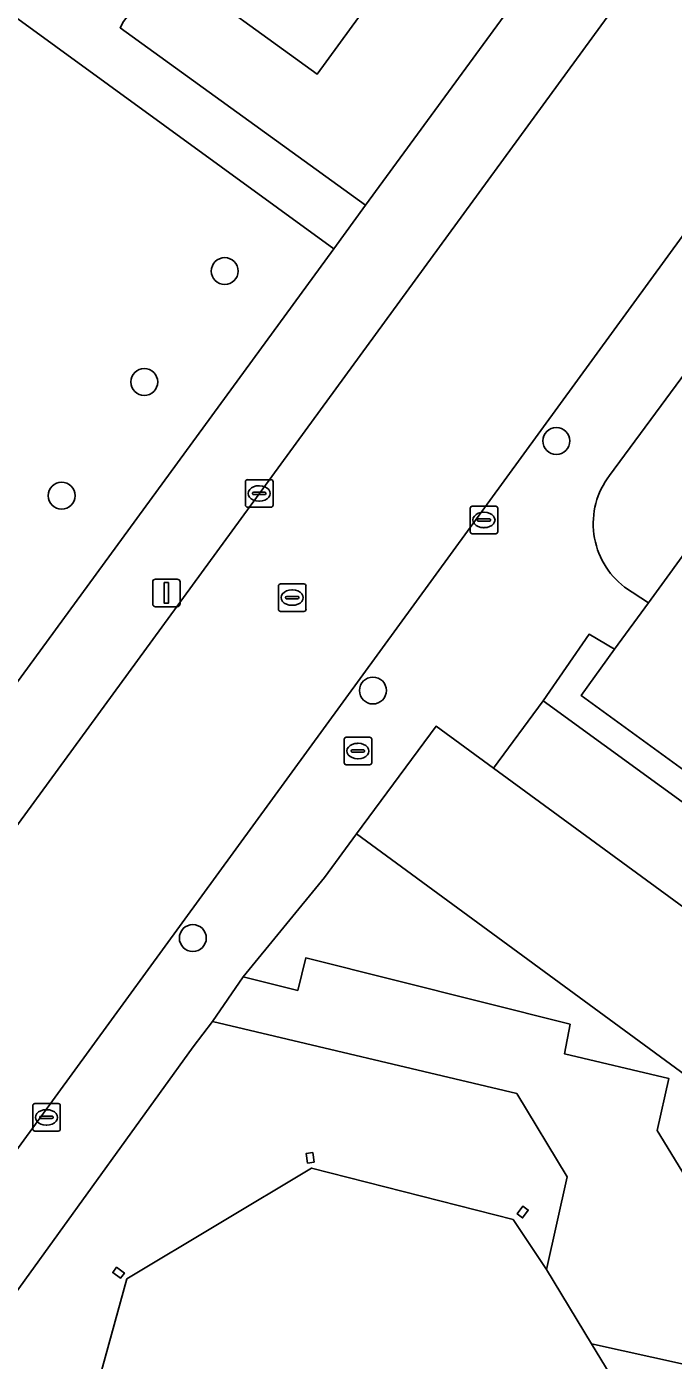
# Model space of a CAD drawing. Extents: x 160102 to 160934, y 382045 to 382923.
# Drawn here: x 160359.67 to 160383.17, y 382358.34 to 382406.82 of the extents above; entities that cross this region are included whole.
import ezdxf

# ---------------------------------------------------------------- set-up
doc = ezdxf.new("R2010")
doc.units = 0
for name, color, linetype in [('IMGEO_Boom', 7, 'Continuous'), ('IMGEO_Brandkraan', 7, 'Continuous'), ('IMGEO_Erf', 7, 'Continuous'), ('IMGEO_Groenvoorziening', 7, 'Continuous'), ('IMGEO_Kolk', 7, 'Continuous'), ('IMGEO_Lichtmast', 7, 'Continuous'), ('IMGEO_Pand', 7, 'Continuous'), ('IMGEO_Rijbaan_lokaal_open', 7, 'Continuous'), ('IMGEO_Rioolput', 7, 'Continuous'), ('IMGEO_Voetpad_open', 7, 'Continuous')]:
    doc.layers.add(name, color=color, linetype=linetype)

msp = doc.modelspace()

# ---------------------------------------------------------------- linework, layer by layer
at = {"layer": 'IMGEO_Boom'}
for centre in [(160366.867, 382397.935), (160363.94, 382393.905), (160378.92, 382391.761), (160360.936, 382389.771), (160372.252, 382382.688), (160365.706, 382373.688)]:
    msp.add_circle(centre, 0.489, dxfattribs=at)
at = {"layer": 'IMGEO_Brandkraan'}
for p, q in [((160371.208, 382380.062), (160371.208, 382380.914)), ((160371.283, 382380.988), (160372.135, 382380.988)), ((160372.209, 382380.914), (160372.209, 382380.062)), ((160371.467, 382380.482), (160371.467, 382380.494)), ((160371.905, 382380.445), (160371.507, 382380.445)), ((160371.51, 382380.531), (160371.908, 382380.531)), ((160371.696, 382380.768), (160371.721, 382380.768)), ((160371.951, 382380.494), (160371.951, 382380.482)), ((160372.135, 382379.988), (160371.283, 382379.988)), ((160371.719, 382380.208), (160371.694, 382380.208))]:
    msp.add_line(p, q, dxfattribs=at)
for points in [[(160371.208, 382380.062), (160371.208, 382380.914)], [(160371.283, 382380.988), (160372.135, 382380.988)], [(160372.209, 382380.914), (160372.209, 382380.062)], [(160372.135, 382379.988), (160371.283, 382379.988)]]:
    msp.add_lwpolyline(points, dxfattribs=at)
for centre, radius, start, end in [((160371.285, 382380.912), 0.0765, 91.552, 178.448), ((160371.285, 382380.912), 0.0765, 91.552, 178.448), ((160372.133, 382380.912), 0.0765, 1.552, 88.448), ((160372.133, 382380.912), 0.0765, 1.552, 88.448), ((160371.507, 382380.491), 0.0403, 85.8775, 175.7526), ((160371.504, 382380.481), 0.0366, 178.938, 274.7102), ((160371.908, 382380.488), 0.043, 264.8664, 352.4533), ((160371.912, 382380.493), 0.0386, 1.7309, 96.639), ((160371.285, 382380.064), 0.0765, 181.552, 268.448), ((160371.285, 382380.064), 0.0765, 181.552, 268.448), ((160372.133, 382380.064), 0.0765, 271.552, 358.448), ((160372.133, 382380.064), 0.0765, 271.552, 358.448)]:
    msp.add_arc(centre, radius, start, end, dxfattribs=at)
for centre, major_axis, ratio, start_param, end_param in [((160371.695, 382380.488), (-0.387, 0.002), 0.722429, 4.712389, 7.853982), ((160371.72, 382380.488), (-0.39, 0.002), 0.717154, 1.570796, 4.712389)]:
    msp.add_ellipse(centre, major_axis=major_axis, ratio=ratio, start_param=start_param, end_param=end_param, dxfattribs=at)
at = {"layer": 'IMGEO_Erf'}
msp.add_lwpolyline([(160394.004, 382372.215), (160393.407, 382372.649), (160393.202, 382372.367), (160391.177, 382373.839), (160391.358, 382374.088), (160389.235, 382375.631), (160387.065, 382377.209), (160386.855, 382376.92), (160384.793, 382378.419), (160385.019, 382378.731), (160384.623, 382379.019), (160379.82, 382382.51), (160381.041, 382384.19), (160380.114, 382384.731), (160378.446, 382382.312), (160404.649, 382363.264), (160412.017, 382357.908), (160412.594, 382358.702), (160408.044, 382362.01), (160403.238, 382365.503), (160398.664, 382368.827)], close=True, dxfattribs=at)
at = {"layer": 'IMGEO_Groenvoorziening'}
for points in [[(160370.829, 382398.747), (160336.272, 382423.908), (160301.535, 382376.068), (160301.385, 382375.861), (160326.781, 382357.302), (160333.47, 382352.414)], [(160378.769, 382413.727), (160371.177, 382419.054), (160370.988, 382419.193), (160369.885, 382417.893), (160370.139, 382417.709), (160372.658, 382415.881), (160372.787, 382416.059), (160373.175, 382415.778), (160373.062, 382415.622), (160375.845, 382413.602), (160376.08, 382413.707), (160376.369, 382413.498), (160374.443, 382410.845), (160374.79, 382410.593), (160373.701, 382409.093), (160373.327, 382409.365), (160370.23, 382405.098), (160364.767, 382409.063), (160363.18, 382407.011), (160363.061, 382406.781), (160371.989, 382400.333), (160379.276, 382410.307)], [(160381.405, 382386.449), (160382.269, 382385.879), (160384.072, 382388.359), (160391.082, 382398.592), (160393.504, 382401.875), (160390.716, 382403.871), (160380.853, 382390.506)], [(160337.389, 382352.977), (160343.422, 382361.234), (160370.829, 382398.747)]]:
    msp.add_lwpolyline(points, dxfattribs=at)
for points in [[(160397.583, 382358.462), (160401.179, 382360.906), (160401.183, 382361.896), (160376.634, 382379.866), (160374.55, 382381.391), (160371.662, 382377.478)], [(160371.662, 382377.478), (160370.489, 382375.889), (160367.539, 382372.279), (160369.523, 382371.785), (160369.814, 382372.968), (160379.422, 382370.553), (160379.216, 382369.484), (160383.012, 382368.579), (160382.586, 382366.687), (160386.574, 382360.176), (160388.523, 382359.698), (160388.373, 382358.988), (160395.957, 382357.357), (160397.583, 382358.462)], [(160366.423, 382370.661), (160365.714, 382369.738), (160353.465, 382352.766), (160359.514, 382354.017), (160359.757, 382352.841), (160361.542, 382353.21), (160361.172, 382353.557), (160363.301, 382361.295), (160370.025, 382365.327), (160377.35, 382363.459), (160378.56, 382361.643), (160379.32, 382365.002), (160377.484, 382368.038)], [(160369.88, 382365.51), (160369.831, 382365.857), (160370.068, 382365.89), (160370.117, 382365.543)], [(160377.707, 382363.942), (160377.9, 382363.799), (160377.692, 382363.517), (160377.499, 382363.66)], [(160363.073, 382361.318), (160362.793, 382361.527), (160362.936, 382361.72), (160363.216, 382361.511)], [(160380.205, 382358.935), (160381.561, 382356.703), (160379.619, 382349.085), (160372.931, 382345.171), (160371.998, 382345.43), (160371.738, 382344.497), (160372.136, 382344.347), (160368.598, 382340.564), (160367.672, 382339.562), (160368.34, 382339.404), (160368.603, 382339.576), (160384.413, 382349.893), (160385.52, 382354.945), (160383.54, 382358.195)]]:
    msp.add_lwpolyline(points, close=True, dxfattribs=at)
msp.add_arc((160383.155, 382388.753), 2.893, 142.7107, 232.7856, dxfattribs=at)
at = {"layer": 'IMGEO_Kolk'}
for p, q in [((160367.62, 382389.427), (160367.62, 382390.279)), ((160367.695, 382390.353), (160368.547, 382390.353)), ((160368.108, 382390.133), (160368.133, 382390.133)), ((160368.621, 382390.279), (160368.621, 382389.427)), ((160367.879, 382389.847), (160367.879, 382389.859)), ((160368.317, 382389.81), (160367.919, 382389.81)), ((160367.922, 382389.896), (160368.32, 382389.896)), ((160368.363, 382389.859), (160368.363, 382389.847)), ((160368.547, 382389.353), (160367.695, 382389.353)), ((160368.131, 382389.573), (160368.106, 382389.573)), ((160375.79, 382388.462), (160375.79, 382389.314)), ((160375.865, 382389.388), (160376.717, 382389.388)), ((160376.278, 382389.168), (160376.303, 382389.168)), ((160376.791, 382389.314), (160376.791, 382388.462)), ((160376.049, 382388.882), (160376.049, 382388.894)), ((160376.487, 382388.845), (160376.089, 382388.845)), ((160376.092, 382388.931), (160376.49, 382388.931)), ((160376.533, 382388.894), (160376.533, 382388.882)), ((160376.717, 382388.388), (160375.865, 382388.388)), ((160376.301, 382388.608), (160376.276, 382388.608)), ((160359.886, 382366.743), (160359.886, 382367.595)), ((160359.961, 382367.669), (160360.813, 382367.669)), ((160360.374, 382367.449), (160360.399, 382367.449)), ((160360.887, 382367.595), (160360.887, 382366.743)), ((160360.145, 382367.163), (160360.145, 382367.175)), ((160360.583, 382367.126), (160360.185, 382367.126)), ((160360.188, 382367.212), (160360.586, 382367.212)), ((160360.397, 382366.889), (160360.372, 382366.889)), ((160360.629, 382367.175), (160360.629, 382367.163)), ((160360.813, 382366.669), (160359.961, 382366.669))]:
    msp.add_line(p, q, dxfattribs=at)
for points in [[(160367.62, 382389.427), (160367.62, 382390.279)], [(160367.695, 382390.353), (160368.547, 382390.353)], [(160368.621, 382390.279), (160368.621, 382389.427)], [(160368.547, 382389.353), (160367.695, 382389.353)], [(160375.79, 382388.462), (160375.79, 382389.314)], [(160375.865, 382389.388), (160376.717, 382389.388)], [(160376.791, 382389.314), (160376.791, 382388.462)], [(160376.717, 382388.388), (160375.865, 382388.388)], [(160359.886, 382366.743), (160359.886, 382367.595)], [(160359.961, 382367.669), (160360.813, 382367.669)], [(160360.887, 382367.595), (160360.887, 382366.743)], [(160360.813, 382366.669), (160359.961, 382366.669)]]:
    msp.add_lwpolyline(points, dxfattribs=at)
for centre, radius, start, end in [((160367.697, 382390.277), 0.0765, 91.552, 178.448), ((160367.697, 382390.277), 0.0765, 91.552, 178.448), ((160368.545, 382390.277), 0.0765, 1.552, 88.448), ((160368.545, 382390.277), 0.0765, 1.552, 88.448), ((160367.919, 382389.856), 0.0403, 85.8775, 175.7526), ((160367.916, 382389.846), 0.0366, 178.938, 274.7102), ((160368.32, 382389.853), 0.043, 264.8664, 352.4533), ((160368.324, 382389.858), 0.0386, 1.7309, 96.639), ((160367.697, 382389.429), 0.0765, 181.552, 268.448), ((160367.697, 382389.429), 0.0765, 181.552, 268.448), ((160368.545, 382389.429), 0.0765, 271.552, 358.448), ((160368.545, 382389.429), 0.0765, 271.552, 358.448), ((160375.867, 382389.312), 0.0765, 91.552, 178.448), ((160375.867, 382389.312), 0.0765, 91.552, 178.448), ((160376.715, 382389.312), 0.0765, 1.552, 88.448), ((160376.715, 382389.312), 0.0765, 1.552, 88.448), ((160376.089, 382388.891), 0.0403, 85.8775, 175.7526), ((160376.086, 382388.881), 0.0366, 178.938, 274.7102), ((160376.49, 382388.888), 0.043, 264.8664, 352.4533), ((160376.494, 382388.893), 0.0386, 1.7309, 96.639), ((160375.867, 382388.464), 0.0765, 181.552, 268.448), ((160375.867, 382388.464), 0.0765, 181.552, 268.448), ((160376.715, 382388.464), 0.0765, 271.552, 358.448), ((160376.715, 382388.464), 0.0765, 271.552, 358.448), ((160359.963, 382367.593), 0.0765, 91.552, 178.448), ((160359.963, 382367.593), 0.0765, 91.552, 178.448), ((160360.811, 382367.593), 0.0765, 1.552, 88.448), ((160360.811, 382367.593), 0.0765, 1.552, 88.448), ((160360.185, 382367.172), 0.0403, 85.8775, 175.7526), ((160360.182, 382367.162), 0.0366, 178.938, 274.7102), ((160360.586, 382367.169), 0.043, 264.8664, 352.4533), ((160360.59, 382367.174), 0.0386, 1.7309, 96.639), ((160359.963, 382366.745), 0.0765, 181.552, 268.448), ((160359.963, 382366.745), 0.0765, 181.552, 268.448), ((160360.811, 382366.745), 0.0765, 271.552, 358.448), ((160360.811, 382366.745), 0.0765, 271.552, 358.448)]:
    msp.add_arc(centre, radius, start, end, dxfattribs=at)
for centre, major_axis, ratio, start_param, end_param in [((160368.107, 382389.853), (-0.387, 0.002), 0.722429, 4.712389, 7.853982), ((160368.132, 382389.853), (-0.39, 0.002), 0.717154, 1.570796, 4.712389), ((160376.277, 382388.888), (-0.387, 0.002), 0.722429, 4.712389, 7.853982), ((160376.302, 382388.888), (-0.39, 0.002), 0.717154, 1.570796, 4.712389), ((160360.373, 382367.169), (-0.387, 0.002), 0.722429, 4.712389, 7.853982), ((160360.398, 382367.169), (-0.39, 0.002), 0.717154, 1.570796, 4.712389)]:
    msp.add_ellipse(centre, major_axis=major_axis, ratio=ratio, start_param=start_param, end_param=end_param, dxfattribs=at)
at = {"layer": 'IMGEO_Lichtmast'}
for p, q in [((160364.35, 382386.735), (160365.14, 382386.735)), ((160365.14, 382386.735), (160364.35, 382386.735)), ((160364.25, 382385.835), (160364.25, 382386.635)), ((160364.25, 382386.635), (160364.25, 382385.835)), ((160365.24, 382386.635), (160365.24, 382385.835)), ((160365.24, 382385.835), (160365.24, 382386.635)), ((160365.14, 382385.735), (160364.35, 382385.735)), ((160364.35, 382385.735), (160365.14, 382385.735))]:
    msp.add_line(p, q, dxfattribs=at)
msp.add_lwpolyline([(160364.67, 382386.61), (160364.82, 382386.61), (160364.82, 382385.86), (160364.67, 382385.86), (160364.67, 382386.61)], dxfattribs=at)
for centre, start, end in [((160364.35, 382386.635), 90, 180), ((160364.35, 382386.635), 90, 180), ((160365.14, 382386.635), 0, 90), ((160365.14, 382386.635), 360, 90), ((160364.35, 382385.835), 180, 270), ((160364.35, 382385.835), 180, 270), ((160365.14, 382385.835), 270, 0), ((160365.14, 382385.835), 270, 0)]:
    msp.add_arc(centre, 0.1, start, end, dxfattribs=at)
at = {"layer": 'IMGEO_Pand'}
for points in [[(160370.139, 382417.709), (160369.885, 382417.893), (160368.056, 382419.221), (160365.562, 382421.031), (160365.688, 382421.204), (160365.329, 382421.464), (160365.205, 382421.294), (160362.154, 382423.509), (160356.188, 382415.289), (160361.58, 382411.376), (160364.767, 382409.063), (160370.23, 382405.098), (160373.327, 382409.365), (160373.701, 382409.093), (160374.79, 382410.593), (160374.443, 382410.845), (160376.369, 382413.498), (160376.08, 382413.707), (160375.845, 382413.602), (160373.062, 382415.622), (160373.175, 382415.778), (160372.787, 382416.059), (160372.658, 382415.881)], [(160384.623, 382379.019), (160388.876, 382384.869), (160388.117, 382385.42), (160384.072, 382388.359), (160382.269, 382385.879), (160381.041, 382384.19), (160379.82, 382382.51)], [(160370.068, 382365.89), (160369.831, 382365.857), (160369.88, 382365.51), (160370.117, 382365.543)], [(160381.561, 382356.703), (160380.205, 382358.935), (160378.56, 382361.643), (160377.35, 382363.459), (160370.025, 382365.327), (160363.301, 382361.295), (160361.172, 382353.557), (160361.542, 382353.21), (160359.757, 382352.841), (160353.832, 382351.615), (160351.214, 382343.481), (160360.037, 382341.38), (160367.672, 382339.562), (160368.598, 382340.564), (160372.136, 382344.347), (160371.738, 382344.497), (160371.998, 382345.43), (160372.931, 382345.171), (160379.619, 382349.085)], [(160377.9, 382363.799), (160377.707, 382363.942), (160377.499, 382363.66), (160377.692, 382363.517)], [(160362.936, 382361.72), (160362.793, 382361.527), (160363.073, 382361.318), (160363.216, 382361.511)]]:
    msp.add_lwpolyline(points, close=True, dxfattribs=at)
at = {"layer": 'IMGEO_Rijbaan_lokaal_open'}
msp.add_lwpolyline([(160449.428, 382489.694), (160443.452, 382493.376), (160443.22, 382493.058), (160433.188, 382479.332), (160391.333, 382421.95), (160391.318, 382421.917), (160382.213, 382409.153), (160345.726, 382359.174), (160350.937, 382354.514), (160401.868, 382424.419), (160401.997, 382424.596), (160402.036, 382424.669), (160410.851, 382436.796), (160448.923, 382489.003)], dxfattribs=at)
at = {"layer": 'IMGEO_Rioolput'}
for p, q in [((160368.819, 382385.64), (160368.819, 382386.492)), ((160368.894, 382386.566), (160369.746, 382386.566)), ((160369.307, 382386.346), (160369.332, 382386.346)), ((160369.82, 382386.492), (160369.82, 382385.64)), ((160369.078, 382386.06), (160369.078, 382386.072)), ((160369.516, 382386.023), (160369.118, 382386.023)), ((160369.121, 382386.109), (160369.519, 382386.109)), ((160369.33, 382385.786), (160369.305, 382385.786)), ((160369.562, 382386.072), (160369.562, 382386.06)), ((160369.746, 382385.566), (160368.894, 382385.566))]:
    msp.add_line(p, q, dxfattribs=at)
for points in [[(160368.819, 382385.64), (160368.819, 382386.492)], [(160368.894, 382386.566), (160369.746, 382386.566)], [(160369.82, 382386.492), (160369.82, 382385.64)], [(160369.746, 382385.566), (160368.894, 382385.566)]]:
    msp.add_lwpolyline(points, dxfattribs=at)
for centre, radius, start, end in [((160368.896, 382386.49), 0.0765, 91.552, 178.448), ((160368.896, 382386.49), 0.0765, 91.552, 178.448), ((160369.744, 382386.49), 0.0765, 1.552, 88.448), ((160369.744, 382386.49), 0.0765, 1.552, 88.448), ((160369.118, 382386.069), 0.0403, 85.8775, 175.7526), ((160369.115, 382386.059), 0.0366, 178.938, 274.7102), ((160369.519, 382386.066), 0.043, 264.8664, 352.4533), ((160369.523, 382386.071), 0.0386, 1.7309, 96.639), ((160368.896, 382385.642), 0.0765, 181.552, 268.448), ((160368.896, 382385.642), 0.0765, 181.552, 268.448), ((160369.744, 382385.642), 0.0765, 271.552, 358.448), ((160369.744, 382385.642), 0.0765, 271.552, 358.448)]:
    msp.add_arc(centre, radius, start, end, dxfattribs=at)
for centre, major_axis, ratio, start_param, end_param in [((160369.306, 382386.066), (-0.387, 0.002), 0.722429, 4.712389, 7.853982), ((160369.331, 382386.066), (-0.39, 0.002), 0.717154, 1.570796, 4.712389)]:
    msp.add_ellipse(centre, major_axis=major_axis, ratio=ratio, start_param=start_param, end_param=end_param, dxfattribs=at)
at = {"layer": 'IMGEO_Voetpad_open'}
for points in [[(160380.853, 382390.506), (160390.716, 382403.871), (160391.52, 382404.96), (160406.721, 382425.559), (160407.208, 382426.271)], [(160401.997, 382424.596), (160401.868, 382424.419), (160350.937, 382354.514), (160347.546, 382349.9), (160347.076, 382350.22), (160346.901, 382350.349)], [(160324.45, 382410.594), (160316.804, 382399.911), (160316.293, 382400.219), (160313.998, 382397.036), (160314.43, 382396.648), (160306.555, 382385.803), (160306.083, 382386.071), (160303.828, 382382.967), (160304.221, 382382.549), (160300.192, 382377.049), (160301.535, 382376.068), (160336.272, 382423.908), (160370.829, 382398.747), (160371.989, 382400.333), (160363.061, 382406.781), (160363.18, 382407.011)], [(160382.779, 382412.801), (160379.276, 382410.307), (160371.989, 382400.333), (160370.829, 382398.747), (160343.422, 382361.234), (160337.389, 382352.977), (160335.916, 382349.031)], [(160339.751, 382350.99), (160345.726, 382359.174), (160382.213, 382409.153)], [(160380.114, 382384.731), (160381.041, 382384.19), (160382.269, 382385.879), (160381.405, 382386.449)], [(160347.715, 382341.368), (160349.162, 382340.88), (160350.299, 382340.639), (160351.214, 382343.481), (160353.832, 382351.615), (160359.757, 382352.841), (160359.514, 382354.017), (160353.465, 382352.766), (160365.714, 382369.738), (160366.423, 382370.661), (160367.539, 382372.279), (160370.489, 382375.889), (160371.662, 382377.478), (160374.55, 382381.391), (160376.634, 382379.866), (160378.446, 382382.312), (160380.114, 382384.731)]]:
    msp.add_lwpolyline(points, dxfattribs=at)
for points in [[(160378.446, 382382.312), (160376.634, 382379.866), (160401.183, 382361.896), (160401.179, 382360.906), (160404.649, 382363.264)], [(160395.957, 382357.357), (160388.373, 382358.988), (160388.523, 382359.698), (160386.574, 382360.176), (160382.586, 382366.687), (160383.012, 382368.579), (160379.216, 382369.484), (160379.422, 382370.553), (160369.814, 382372.968), (160369.523, 382371.785), (160367.539, 382372.279), (160366.423, 382370.661), (160377.484, 382368.038), (160379.32, 382365.002), (160378.56, 382361.643), (160380.205, 382358.935), (160383.54, 382358.195), (160385.52, 382354.945), (160384.413, 382349.893), (160386.481, 382351.243), (160387.93, 382357.224), (160393.722, 382355.935)]]:
    msp.add_lwpolyline(points, close=True, dxfattribs=at)
msp.add_arc((160383.155, 382388.753), 2.893, 142.7107, 232.7856, dxfattribs=at)

doc.saveas('drawing.dxf')
